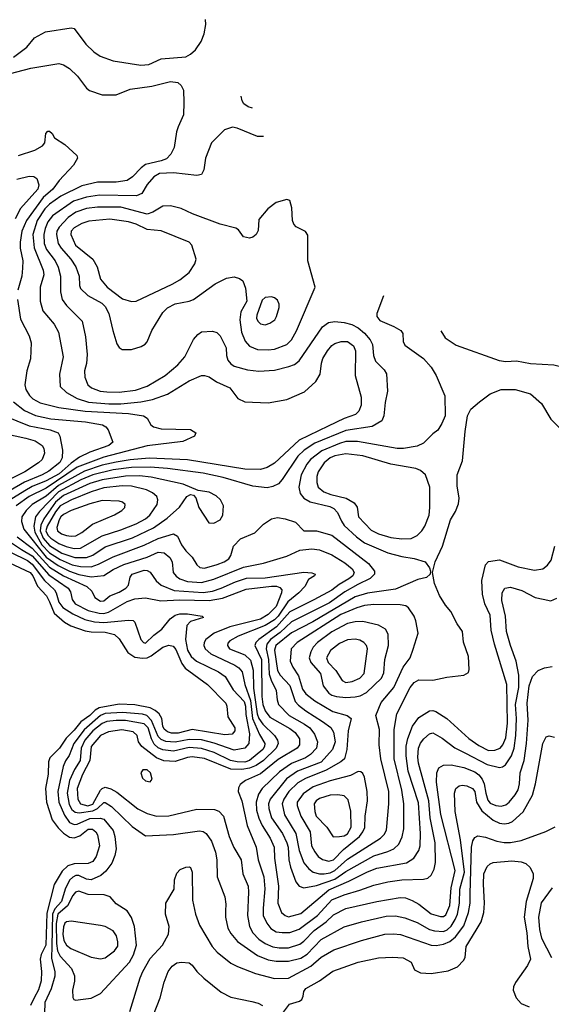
# Model space of a CAD drawing. Extents: x 997028 to 1115134, y 536408 to 618974.
# Tile 452 of 473: x 1100664 to 1104089, y 567503 to 573848. Entities that reach past the tile are written whole.
import ezdxf

# ---------------------------------------------------------------- set-up
doc = ezdxf.new("R2010")
doc.units = 0

msp = doc.modelspace()

# ---------------------------------------------------------------- linework, layer by layer
at = {"layer": '0CON10XD'}
for points in [[(1100624.4, 573605.6), (1100709.1, 573670.9), (1100759.8, 573730.2), (1100829.7, 573770.3), (1100995, 573796), (1101015, 573791.2), (1101090.2, 573690.2), (1101140.6, 573640.6), (1101182.4, 573612.4), (1101266.8, 573583.2), (1101445, 573554.6), (1101495, 573559.6), (1101575, 573595.5), (1101735, 573609.2), (1101763.8, 573625), (1101795.4, 573654.6), (1101832, 573708), (1101852.6, 573757.4), (1101861.9, 573818.1), (1101860.2, 573849.9)], [(1100555, 573488.2), (1100735, 573534.7), (1100915, 573565.4), (1100945, 573557.9), (1100985, 573533.5), (1101035.7, 573485), (1101095, 573406), (1101112.8, 573392.8), (1101195, 573362.9), (1101285, 573363.1), (1101375, 573400.5), (1101515, 573418.9), (1101635, 573450.8), (1101683.1, 573443.1), (1101705, 573424.4), (1101719.2, 573395), (1101721.5, 573315), (1101718.6, 573235), (1101685, 573158.8), (1101673.3, 573125), (1101657.9, 573025), (1101637.8, 572982.2), (1101608.5, 572951.5), (1101575, 572937.6), (1101474.4, 572915.6), (1101445.6, 572894.4), (1101390, 572835), (1101355, 572812.8), (1101285, 572800.8), (1101165, 572800.8), (1101065, 572778.3), (1100928.9, 572711.1), (1100855, 572660.2), (1100825, 572630.4), (1100776.2, 572555), (1100749.1, 572465), (1100757.8, 572377.8), (1100813.9, 572235), (1100820, 572205), (1100795.9, 572124.1), (1100794.7, 572034.7)], [(1102162.5, 573278.5), (1102135, 573287.1), (1102108.5, 573305), (1102097.3, 573325), (1102090.6, 573354.5)], [(1100655, 572973.8), (1100762.1, 573007.9), (1100810.6, 573035), (1100826, 573055), (1100832, 573115), (1100845, 573128.8), (1100855, 573128.8), (1100872.5, 573115), (1100887, 573087), (1100955, 573044), (1101032.3, 572972.3), (1101036.2, 572955), (1101010.3, 572909.7), (1100918.2, 572811.8), (1100876.6, 572755), (1100815, 572702.3), (1100707.3, 572555), (1100676.7, 572485), (1100666.5, 572415), (1100667.6, 572375), (1100683.4, 572295), (1100682, 572248), (1100677.2, 572195), (1100651.8, 572105)], [(1102233.4, 573096.2), (1102195, 573095.6), (1102065, 573150), (1102035, 573156.2), (1101982.2, 573137.8), (1101900, 573055), (1101860, 572955), (1101850.3, 572879.7), (1101835, 572851.2), (1101805.8, 572844.2), (1101655, 572861.6), (1101565, 572856.6), (1101526.9, 572835), (1101485, 572785.5), (1101450.8, 572729.2), (1101416.9, 572713.1), (1101177.9, 572717.9), (1101095, 572705.2), (1101010.7, 572679.3), (1100876, 572584), (1100845, 572546.2), (1100826.8, 572503.2), (1100818.5, 572465), (1100821.2, 572405), (1100837.3, 572367.3), (1100892.5, 572295), (1100912.5, 572252.5), (1100925.8, 572195), (1100927.3, 572095), (1100937.1, 572045), (1100965, 572005.5), (1101065.6, 571905), (1101088.5, 571805), (1101098.3, 571691.7), (1101093.1, 571633.1), (1101080.9, 571585), (1101083.5, 571545), (1101103.5, 571495), (1101125.7, 571475), (1101182, 571455), (1101225, 571449.3), (1101305, 571448), (1101408.8, 571461.2), (1101485, 571487.3), (1101600.5, 571555), (1101683.3, 571625), (1101726.9, 571675), (1101783, 571787), (1101810.3, 571819.7), (1101835, 571835.8), (1101905, 571840), (1101932.7, 571832.7), (1101955, 571810), (1101993.4, 571733.4), (1101995.5, 571685), (1102004.6, 571655), (1102025, 571629.5), (1102045, 571616.2), (1102131.1, 571591.1), (1102205, 571583.8), (1102305, 571590.7), (1102396.9, 571613.1), (1102433.4, 571626.6), (1102465, 571650.6), (1102615, 571870), (1102654, 571896), (1102695, 571903.1), (1102755, 571897.2), (1102802.5, 571885), (1102845, 571862.5), (1102885, 571827.5), (1102920.6, 571785), (1102936.5, 571755), (1102944.2, 571684.2), (1102955, 571647.5), (1103012, 571592), (1103027.1, 571567.1), (1103032.5, 571455), (1103018, 571382), (1103010, 571295), (1102996.2, 571263.8), (1102933.7, 571226.3), (1102765, 571200.7), (1102565, 571118.4), (1102495.9, 571074.1), (1102455, 571035.8), (1102355, 570884.4), (1102331.7, 570858.3), (1102295, 570839.1), (1102257.8, 570832.2), (1102165, 570843.2), (1101975, 570898), (1101845, 570925.6), (1101615.4, 570955.4), (1101503.8, 570963.8), (1101385, 570961.6), (1101265, 570947.2), (1101135, 570916), (1101057.6, 570882.4), (1100914.1, 570805.9), (1100791, 570679), (1100766.1, 570643.9), (1100755.6, 570584.4), (1100761.6, 570545), (1100805.8, 570465), (1100855, 570413.2), (1100925, 570369.7), (1101001.8, 570335), (1101055, 570324.3), (1101125, 570323), (1101171, 570339), (1101265, 570386.4), (1101465, 570462), (1101555, 570506), (1101655, 570535.5), (1101680.3, 570520.3), (1101705.9, 570465), (1101734.5, 570424.5), (1101774.1, 570384.1), (1101804.4, 570334.4), (1101825, 570318.2), (1101855, 570314.8), (1101935, 570336.5), (1101981.1, 570355), (1102011.1, 570375), (1102024.6, 570395.4), (1102040.5, 570455), (1102086.5, 570503.5), (1102179.4, 570540.6), (1102233.5, 570596.5), (1102285, 570631.5), (1102325, 570639.6), (1102375, 570631.8), (1102440.7, 570610.7), (1102495, 570554.5), (1102575, 570554.6), (1102675, 570527.2), (1102910.5, 570345), (1102950, 570295), (1102950.5, 570275), (1102921.8, 570248.2), (1102842.4, 570207.6), (1102759, 570161), (1102658.7, 570091.3), (1102415, 569967.2), (1102341.2, 569898.8), (1102280.3, 569855), (1102256.3, 569823.7), (1102251, 569795), (1102266.6, 569725), (1102271.7, 569631.7), (1102283.2, 569593.2), (1102315.8, 569525), (1102322.4, 569465), (1102331.8, 569435), (1102398.9, 569365), (1102499.5, 569309.5), (1102532.5, 569285), (1102562.5, 569245), (1102581.8, 569195), (1102575.8, 569155), (1102537.7, 569112.3), (1102505, 569092.3), (1102413.9, 569055), (1102338, 569002), (1102225.9, 568895), (1102201.6, 568858.4), (1102186.5, 568805), (1102190.4, 568755), (1102203.4, 568703.4), (1102225.8, 568655.8), (1102276.8, 568575), (1102303.3, 568515), (1102305.8, 568445), (1102331.1, 568265), (1102326, 568155), (1102350.9, 568095), (1102374.4, 568075), (1102395, 568068), (1102475, 568088.8), (1102655, 568241.5), (1102783.8, 568296.2), (1102903.6, 568356.4), (1102965, 568380.2), (1103155, 568415.9), (1103203.5, 568445), (1103236, 568495), (1103242.9, 568525), (1103246.1, 568603.9), (1103232.3, 568802.3), (1103167.1, 569005), (1103152.7, 569105), (1103153.8, 569166.2), (1103164.2, 569215.8), (1103194.8, 569295.2), (1103235, 569352.5), (1103305, 569393.6), (1103325, 569396.5), (1103345, 569389.5), (1103415, 569344.6), (1103556.3, 569216.3), (1103621.9, 569171.9), (1103685, 569140), (1103725, 569142.1), (1103758.8, 569155), (1103776.3, 569175), (1103795, 569220), (1103806.4, 569315), (1103801.7, 569565), (1103722.9, 569825), (1103701.7, 569915), (1103695, 570010), (1103660, 570085), (1103644.4, 570145.6), (1103641.4, 570235), (1103663.8, 570335), (1103685, 570356.2), (1103755, 570366.9), (1103875, 570322), (1103980.6, 570300.6), (1104035, 570308.9), (1104065, 570333.1), (1104088.5, 570365), (1104111.5, 570455)], [(1100645, 572821.5), (1100725, 572839.5), (1100755, 572838.1), (1100775, 572824), (1100787.2, 572785), (1100780.5, 572755), (1100669.5, 572630.5), (1100634.2, 572565.8)], [(1102265, 571720), (1102305, 571724.7), (1102385, 571755.5), (1102415, 571785.6), (1102447.1, 571842.9), (1102568.1, 572125), (1102520, 572295), (1102519.3, 572459.3), (1102505, 572483.3), (1102443.9, 572513.9), (1102430.5, 572530.5), (1102421.2, 572555), (1102418, 572635), (1102405, 572682.5), (1102385, 572690), (1102315, 572670), (1102261.7, 572628.3), (1102205, 572560), (1102199.3, 572490.7), (1102186.7, 572465), (1102165, 572446.7), (1102145, 572441.2), (1102105, 572448.8), (1102073, 572493), (1102055.5, 572505.5), (1101955, 572530.4), (1101777.1, 572597.1), (1101705, 572632.2), (1101635, 572649.5), (1101585, 572646.5), (1101522.5, 572607.5), (1101485, 572594.8), (1101315, 572640.4), (1101165, 572641), (1101095, 572631.1), (1101025, 572608.1), (1100975, 572573.4), (1100918.5, 572511.5), (1100903.5, 572485), (1100900.2, 572465), (1100911, 572405), (1100930, 572375), (1100994.2, 572304.2), (1101026, 572255), (1101047.5, 572195), (1101049.2, 572135), (1101055.4, 572115), (1101101.8, 572071.8), (1101192.2, 572022.2), (1101215, 571999.6), (1101237.2, 571955), (1101264.7, 571845), (1101289.7, 571759.7), (1101305, 571736.7), (1101323.9, 571723.9), (1101385, 571723.8), (1101447.3, 571742.7), (1101472.3, 571757.7), (1101485, 571773.3), (1101514.4, 571845), (1101585, 571960.6), (1101615, 571991.8), (1101665, 572017.7), (1101755, 572033.9), (1101784, 572045), (1101923.2, 572146.8), (1101995, 572181.5), (1102045, 572190.5), (1102079.6, 572179.6), (1102101.4, 572165), (1102119.1, 572119.1), (1102127.1, 572035), (1102088.4, 571965), (1102080.9, 571915), (1102093.5, 571835), (1102116.1, 571776.1), (1102144.2, 571744.2), (1102195, 571723.2), (1102265, 571720)], [(1101385, 572031.9), (1101415, 572034.4), (1101645, 572143.6), (1101695, 572171.5), (1101755, 572219.2), (1101792.5, 572275), (1101800.8, 572305), (1101772.5, 572395), (1101755.6, 572415), (1101575, 572487.7), (1101485, 572496.9), (1101415, 572530.9), (1101365, 572546.5), (1101245, 572563.8), (1101109.1, 572550.9), (1101065, 572535.3), (1101015, 572506.9), (1100995.8, 572485), (1100993.3, 572465), (1101022.5, 572395), (1101135.6, 572305.6), (1101162.2, 572255), (1101185, 572176.9), (1101227.5, 572125), (1101325, 572048.9), (1101385, 572031.9)], [(1100648.9, 572045), (1100668.7, 571918.7), (1100725, 571811.2), (1100738.5, 571765), (1100732.9, 571662.9), (1100709.6, 571585), (1100696.7, 571495), (1100702.8, 571465), (1100726.2, 571426.2), (1100747.8, 571405), (1100795, 571380), (1100915, 571349.8), (1101085, 571325.4), (1101365, 571310.7), (1101461.2, 571295), (1101485, 571281.1), (1101508, 571238), (1101525, 571224.4), (1101575, 571211.8), (1101765, 571208), (1101797.5, 571185), (1101790, 571165), (1101715, 571130.8), (1101485, 571102.4), (1101205, 571029.9), (1101035, 570964), (1100835, 570828.6), (1100724.6, 570775.4), (1100641.7, 570715)], [(1102245, 571882.9), (1102275, 571892.9), (1102307.1, 571915), (1102318.9, 571935), (1102335, 571992.5), (1102335.5, 572015), (1102325, 572040), (1102306.2, 572056.2), (1102285, 572062.9), (1102245, 572057.8), (1102225, 572040.8), (1102192.3, 571945), (1102190, 571925), (1102197.1, 571905), (1102215, 571888.6), (1102245, 571882.9)], [(1103007, 572068.9), (1102964.6, 571955.4), (1102964.4, 571935), (1102985, 571909.4), (1103075, 571871.8), (1103119.2, 571845), (1103131.4, 571825), (1103134.3, 571775), (1103145, 571750.8), (1103265.7, 571665), (1103315, 571608), (1103347.1, 571555), (1103403.3, 571425), (1103403.8, 571295), (1103384.2, 571245.8), (1103357, 571203), (1103325, 571180), (1103265, 571120), (1103225, 571099.2), (1103135.8, 571084.2), (1103095, 571084.8), (1102840.7, 571130.7), (1102765, 571129.4), (1102725, 571117.3), (1102610.6, 571069.4), (1102537.5, 571015), (1102513.3, 570985), (1102476.7, 570915), (1102462.5, 570835), (1102470.8, 570795), (1102494.8, 570764.8), (1102535, 570740.3), (1102661.1, 570711.1), (1102688.6, 570698.6), (1102711.9, 570671.9), (1102736.4, 570616.4), (1102755, 570589.7), (1102832.7, 570515), (1102885, 570477.4), (1103035, 570412.1), (1103125, 570388.1), (1103205, 570375.3), (1103275, 570354), (1103303.8, 570315), (1103310, 570295), (1103307.5, 570275), (1103285.6, 570254.4), (1103229.5, 570240.5), (1103085, 570178.6), (1102905, 570153.7), (1102825, 570128.6), (1102551.5, 569968.5), (1102415, 569897.8), (1102313.7, 569815), (1102305.5, 569785), (1102325.2, 569655), (1102341.6, 569625), (1102405, 569557.5), (1102438.1, 569455), (1102460.1, 569430.1), (1102506.8, 569395), (1102615, 569326.3), (1102667.2, 569287.2), (1102686.2, 569256.2), (1102695.2, 569195), (1102680, 569145), (1102605, 569064.5), (1102454, 569006), (1102383.6, 568956.4), (1102276.5, 568825), (1102266.5, 568795), (1102268, 568765), (1102286.1, 568705), (1102356.1, 568605), (1102384.5, 568544.5), (1102393.1, 568515), (1102397, 568435), (1102408.1, 568388.1), (1102443.7, 568293.6), (1102465, 568264.4), (1102495, 568254.6), (1102575, 568268.4), (1102695, 568309.6), (1102765, 568358.4), (1102945, 568460.4), (1103035, 568487.5), (1103074.4, 568505.6), (1103105.4, 568535), (1103127.6, 568582.4), (1103138.9, 568635), (1103139.2, 568795), (1103125.8, 568884.2), (1103077.2, 569085), (1103075.3, 569275), (1103092.5, 569375), (1103179.6, 569545), (1103205, 569577.1), (1103235, 569594.6), (1103325, 569592.5), (1103415, 569612.2), (1103525, 569623.8), (1103555, 569642.5), (1103559.3, 569660.7), (1103556.2, 569745), (1103523.3, 569836.7), (1103516.2, 569905), (1103482, 569955), (1103442, 570035), (1103406, 570075), (1103368.7, 570138.7), (1103335.8, 570215), (1103322.5, 570285), (1103340, 570355), (1103388, 570455), (1103438.2, 570625), (1103471.6, 570678.4), (1103491.7, 570728.3), (1103494.6, 570765), (1103482.9, 570845), (1103483.1, 570915), (1103516.9, 571005), (1103532.9, 571195), (1103549.2, 571295), (1103570.9, 571339.1), (1103625, 571385.8), (1103695, 571436.9), (1103765, 571464.4), (1103855, 571464.4), (1103955, 571438.1), (1104026, 571375), (1104086.7, 571275), (1104255.9, 571105.9)], [(1100794.7, 572034.7), (1100813, 571973), (1100885.2, 571885.2), (1100914.1, 571834.1), (1100943.1, 571675), (1100919.6, 571565), (1100923.6, 571485), (1100964.8, 571444.8), (1101035, 571408.1), (1101106.5, 571383.5), (1101237, 571373), (1101315, 571372.7), (1101443.3, 571385), (1101520.1, 571399.9), (1101615, 571435.3), (1101755, 571521.1), (1101835, 571554.5), (1101855, 571555.5), (1101885, 571546.5), (1101932.5, 571515), (1102017.5, 571475), (1102068.2, 571408.2), (1102115, 571386.2), (1102265, 571380), (1102385, 571400), (1102499.2, 571450.8), (1102572.6, 571517.4), (1102599.6, 571565), (1102607.3, 571635), (1102616.8, 571665), (1102646.2, 571715), (1102675, 571749.1), (1102695, 571762.3), (1102735, 571775.3), (1102775.8, 571775), (1102815, 571746.9), (1102828.2, 571715), (1102824.3, 571555), (1102863.2, 571415), (1102863.2, 571365), (1102848.2, 571325), (1102826.7, 571303.3), (1102755, 571278.1), (1102650.8, 571229.2), (1102465, 571138.7), (1102305, 570990.4), (1102257.5, 570962.5), (1102215, 570949.2), (1102115, 570952.6), (1101745, 571011), (1101496.8, 571023.2), (1101375, 571012.4), (1101285, 570996.8), (1101195, 570977.8), (1101080.2, 570939.8), (1100913.6, 570846.4), (1100835, 570777.2), (1100744.7, 570725), (1100705, 570684.7), (1100677.6, 570645), (1100676.2, 570615), (1100691, 570565), (1100835, 570385.3), (1100911, 570331), (1100985, 570294.2), (1101045, 570274.1), (1101125, 570258.3), (1101205, 570266.6), (1101265.4, 570304.6), (1101335, 570338), (1101485.2, 570384.8), (1101555, 570416.8), (1101595, 570411.6), (1101631.7, 570381.7), (1101646.2, 570355), (1101652.3, 570285), (1101671.4, 570261.4), (1101695.6, 570245.6), (1101745, 570227), (1101835, 570221.6), (1101915, 570243.5), (1102105, 570319.8), (1102235, 570346.7), (1102385, 570391.5), (1102469.2, 570430.9), (1102545, 570439.1), (1102595, 570432.8), (1102675, 570400.3), (1102759, 570349), (1102805, 570309.4), (1102819.5, 570285), (1102810.3, 570265), (1102785, 570246), (1102721.5, 570208.5), (1102675, 570172.3), (1102559.3, 570110.7), (1102405, 570031.9), (1102318.7, 569935), (1102204.7, 569855), (1102185.9, 569835), (1102178.4, 569815), (1102221.9, 569725), (1102223, 569487), (1102230, 569435), (1102245, 569395.5), (1102275, 569353.4), (1102405, 569281.7), (1102437.7, 569255), (1102465.3, 569215), (1102466.8, 569175), (1102450.4, 569155), (1102329.5, 569080.5), (1102215, 568988.3), (1102118.1, 568945), (1102085, 568920.6), (1102072.3, 568897.7), (1102071.8, 568875), (1102095.3, 568815), (1102130, 568655), (1102186.7, 568515), (1102199.5, 568435), (1102237.5, 568325), (1102243.5, 568246.5), (1102232, 568122), (1102233.3, 568075), (1102255, 568025.5), (1102282.6, 567992.6), (1102315, 567971.2), (1102355.3, 567965.2), (1102405, 567967.1), (1102465, 567986.6), (1102582.2, 568075), (1102675, 568177.7), (1102755, 568209.6), (1102855, 568239.3), (1102945, 568271.1), (1103035, 568293.3), (1103125, 568305.2), (1103265, 568309.1), (1103292.7, 568317.3), (1103314.3, 568335), (1103334.7, 568375.3), (1103342.2, 568417.8), (1103341.5, 568545), (1103308.4, 568705), (1103299.5, 568815), (1103233.2, 569056.8), (1103228.7, 569095), (1103232.4, 569155), (1103245, 569185.5), (1103267.5, 569215), (1103305, 569246.8), (1103325, 569252.5), (1103385, 569218.9), (1103467.1, 569157.1), (1103535, 569120.8), (1103675, 569048.4), (1103755, 569028.5), (1103775, 569033.6), (1103792.8, 569047.2), (1103832.4, 569105), (1103849.3, 569155), (1103860.5, 569235), (1103864.8, 569345), (1103858.4, 569435), (1103879.8, 569545), (1103879.3, 569625), (1103863.1, 569715), (1103825.3, 569815), (1103799.7, 569905), (1103794.2, 570005), (1103770.7, 570105), (1103772.1, 570155), (1103789.2, 570185), (1103825, 570191.8), (1103899.2, 570169.2), (1103985, 570124.2), (1104036.2, 570113.8), (1104085, 570103.8), (1104125, 570121.2)], [(1103376.9, 571842.7), (1103405, 571798.6), (1103475, 571751.4), (1103753, 571653), (1103795, 571645.6), (1103865, 571650.5), (1103955, 571632.5), (1104104.3, 571624.3), (1104184.4, 571604.4), (1104285, 571558), (1104462.9, 571405), (1104515, 571318), (1104561.2, 571261.2), (1104587.7, 571195), (1104605, 571171.1), (1104625, 571157.5), (1104675, 571141.8), (1104713.4, 571142.4)], [(1100623.1, 571385), (1100695, 571330.5), (1100765, 571297.4), (1100865.2, 571275.2), (1101086.8, 571256.8), (1101198.2, 571238.2), (1101219.1, 571225), (1101234.6, 571205), (1101263.1, 571125), (1101237.1, 571105), (1101115, 571062.3), (1101050, 571030), (1100995, 570991.4), (1100917.6, 570922.4), (1100835, 570876.5), (1100745, 570839.5), (1100697.1, 570812.9), (1100595, 570749.5)], [(1100565, 571294.7), (1100725, 571231.9), (1100859.2, 571205), (1100910.6, 571185), (1100922.2, 571165), (1100938.5, 571075), (1100937.6, 571025), (1100921.2, 570995), (1100850.4, 570939.6), (1100808.7, 570915), (1100695, 570867.2), (1100533.8, 570776.2)], [(1100495, 571196), (1100702.2, 571152.2), (1100764.4, 571135), (1100809.5, 571105), (1100820, 571085), (1100823.1, 571055), (1100808.5, 571015), (1100785, 570992.4), (1100696.4, 570935), (1100515, 570843.8)], [(1103125, 570503.8), (1103185, 570504.5), (1103225.4, 570524.6), (1103254.5, 570555.5), (1103272.9, 570585), (1103301.4, 570655), (1103306.9, 570705), (1103305.6, 570835), (1103277.1, 570915), (1103245, 570942.9), (1103215.4, 570955.4), (1103054.2, 570984.2), (1102875, 571038.6), (1102765, 571050), (1102695, 571037), (1102665, 571025.6), (1102625, 570992.7), (1102586.9, 570935), (1102577.6, 570905), (1102578.2, 570865), (1102587.5, 570835), (1102623.6, 570805), (1102667.5, 570787.5), (1102767.5, 570765), (1102819.4, 570735), (1102837.2, 570707.2), (1102846.7, 570645), (1102929, 570559), (1102975, 570535.3), (1103055, 570512.2), (1103125, 570503.8)], [(1101018.4, 570381.6), (1101095, 570383), (1101135, 570397.7), (1101215, 570450.4), (1101390.5, 570509.5), (1101526.8, 570573.2), (1101614, 570635), (1101692.4, 570707.6), (1101741.4, 570775), (1101765, 570787.5), (1101784.3, 570784.3), (1101797.8, 570767.8), (1101817.8, 570705), (1101882.5, 570605), (1101915, 570603.3), (1101956.2, 570625), (1101972.5, 570655), (1101977.5, 570715), (1101957.5, 570755), (1101929.4, 570779.4), (1101885, 570804.3), (1101814.2, 570814.2), (1101716, 570855), (1101510.8, 570900.8), (1101435, 570908.1), (1101345, 570906.6), (1101195, 570883.3), (1101115, 570859.4), (1100945, 570781.2), (1100895, 570738.8), (1100818.9, 570631.1), (1100799.3, 570590.7), (1100794.6, 570555), (1100815, 570506.8), (1100855, 570458.9), (1100935, 570411.1), (1101018.4, 570381.6)], [(1101015, 570440.3), (1101055, 570443.8), (1101195, 570522), (1101315, 570560), (1101415, 570600.2), (1101475, 570631.1), (1101502.5, 570655), (1101549.6, 570725), (1101554.5, 570755), (1101546.5, 570775), (1101518.8, 570798.8), (1101479.7, 570819.7), (1101383, 570843), (1101324.8, 570844.8), (1101205, 570831.5), (1101125, 570806.4), (1100996.7, 570755), (1100925, 570715.8), (1100895, 570676.6), (1100841.3, 570585), (1100832.1, 570555), (1100845, 570526.8), (1100865, 570507.8), (1100915, 570472.1), (1100962.7, 570452.7), (1101015, 570440.3)], [(1100995, 570519.5), (1101025, 570522.7), (1101065, 570544.1), (1101131.7, 570598.3), (1101275, 570658.6), (1101321.2, 570685), (1101342, 570705), (1101344, 570725), (1101325, 570740), (1101305, 570745.5), (1101195, 570749.2), (1101115, 570728.9), (1100995, 570685.2), (1100945, 570660), (1100928, 570645), (1100917.5, 570625), (1100903.6, 570575), (1100907.1, 570555), (1100933.6, 570535), (1100965, 570525.2), (1100995, 570519.5)], [(1100646.4, 570516.4), (1100745, 570443.6), (1100855, 570320.1), (1100945, 570263.8), (1101095.4, 570195), (1101128.6, 570165), (1101148, 570125), (1101185, 570100.9), (1101205, 570103.8), (1101244.7, 570135.3), (1101305, 570159.8), (1101348.2, 570185), (1101365.5, 570205), (1101374.5, 570255), (1101387.8, 570275), (1101465, 570300.2), (1101485, 570299.5), (1101505, 570288.2), (1101542.5, 570232.5), (1101575.2, 570205.2), (1101659.5, 570169.5), (1101845, 570156.8), (1101905, 570166.7), (1101961.8, 570185), (1102053.3, 570226.7), (1102125, 570249), (1102245, 570252.6), (1102495, 570288.1), (1102545, 570283.8), (1102566.7, 570275), (1102562.5, 570265), (1102525, 570240), (1102500, 570195), (1102462.2, 570155), (1102392.2, 570097.8), (1102329.2, 570005), (1102305, 569980.3), (1102245, 569944.1), (1102070.5, 569875), (1102016.5, 569845), (1102005, 569830.8), (1102002.1, 569815), (1102016.4, 569795), (1102115, 569755.2), (1102151.4, 569721.4), (1102166.9, 569656.9), (1102169.8, 569539.8), (1102194.2, 569375), (1102204.4, 569345), (1102229.5, 569309.5), (1102305.9, 569235), (1102324.1, 569205), (1102328.7, 569185), (1102316.8, 569155), (1102235, 569075.5), (1102187.8, 569042.2), (1102145, 569024.9), (1102095, 569016.5), (1102025, 569019.4), (1101855, 569086.5), (1101775, 569097.5), (1101745, 569094), (1101665, 569067.4), (1101591.9, 569071.9), (1101545, 569090.8), (1101449.5, 569165), (1101428.2, 569195), (1101420, 569235), (1101395, 569258.7), (1101322.7, 569272.7), (1101235, 569260.2), (1101185, 569236.5), (1101124.4, 569165), (1101115.2, 569075), (1101068.9, 568985), (1101034.8, 568895), (1101037.2, 568825), (1101054.7, 568795), (1101102.7, 568782.7), (1101135, 568793.9), (1101185, 568883.4), (1101195, 568894.7), (1101215, 568902.5), (1101251.3, 568891.3), (1101289.4, 568869.4), (1101425, 568764.1), (1101485, 568732.8), (1101544.8, 568714.8), (1101625, 568718.8), (1101805, 568760), (1101918.5, 568758.5), (1101947.4, 568747.4), (1101975.8, 568715.8), (1102013.9, 568585), (1102043.4, 568513.4), (1102090, 568435), (1102101.2, 568345), (1102135.3, 568265.3), (1102138.7, 568225), (1102130.3, 568075), (1102145.3, 568005), (1102166, 567965), (1102205, 567923.3), (1102245.2, 567895.2), (1102295, 567874.8), (1102335, 567867), (1102395, 567868), (1102468.3, 567891.7), (1102495, 567910), (1102561.5, 567978.5), (1102638.1, 568035), (1102685, 568079.7), (1102765, 568120.3), (1102965, 568166.4), (1103115, 568191.3), (1103148.5, 568188.5), (1103192.7, 568172.7), (1103235, 568148.5), (1103315, 568086.7), (1103375, 568068.8), (1103395, 568070), (1103409.1, 568080.9), (1103435, 568141.1), (1103444.2, 568255), (1103468.4, 568365), (1103377.4, 568727.4), (1103348.9, 568935), (1103351.5, 568995), (1103363.8, 569026.2), (1103394.6, 569045.4), (1103444, 569046), (1103525, 569029.3), (1103595, 569001.4), (1103622.3, 568982.3), (1103643.7, 568953.7), (1103655.2, 568925), (1103666.6, 568863.4)], [(1100598.5, 570485), (1100675, 570435.1), (1100745, 570394.1), (1100851.2, 570271.2), (1100976.9, 570185), (1100991.5, 570161.5), (1101002.1, 570112.1), (1101021.3, 570085), (1101105, 570040), (1101175, 570023.5), (1101205, 570021.9), (1101235, 570030.9), (1101355, 570098.9), (1101405, 570115.2), (1101475, 570122.3), (1101573.7, 570103.7), (1101695, 570110.3), (1101885, 570105.2), (1101970.1, 570119.9), (1102122.5, 570177.5), (1102285, 570198.7), (1102317.8, 570197.8), (1102340.3, 570190.2), (1102351.5, 570175), (1102349.5, 570155), (1102315, 570066.7), (1102264.7, 570015), (1102215, 569985.5), (1102017.8, 569935), (1101915.6, 569894.4), (1101862.7, 569855), (1101851.5, 569835), (1101849.6, 569815), (1101857.9, 569795), (1101895, 569761.8), (1102049.3, 569689.3), (1102075, 569670.9), (1102096.9, 569645), (1102114.1, 569565), (1102150.6, 569460.6), (1102164.3, 569344.3), (1102207.6, 569242.4), (1102242, 569185), (1102241.3, 569165), (1102229.6, 569145), (1102145, 569074.6), (1102115, 569064.2), (1102065, 569065.4), (1102021.5, 569075), (1101916.8, 569126.8), (1101835, 569152.8), (1101755, 569158.9), (1101655, 569133.6), (1101585, 569142.6), (1101555, 569155.9), (1101530.1, 569180.1), (1101513.1, 569213.1), (1101491.5, 569285), (1101465, 569310.6), (1101345, 569331.6), (1101285, 569332.9), (1101225.2, 569325.2), (1101195, 569313), (1101134.9, 569265.1), (1101082.9, 569205), (1101059.1, 569155), (1101052.3, 569075), (1101017.5, 569017.5), (1100984.6, 568945), (1100970, 568865), (1100981.9, 568791.9), (1100999.8, 568759.8), (1101021.1, 568741.1), (1101046.8, 568736.8), (1101135, 568750.7), (1101164.3, 568765.7), (1101205, 568803.3), (1101215, 568804.2), (1101255, 568778.4), (1101388.7, 568648.7), (1101475, 568588.6), (1101655, 568596.6), (1101822.2, 568622.2), (1101845, 568617.9), (1101865, 568604.5), (1101899.4, 568555), (1101924.3, 568484.3), (1101933.4, 568435), (1101936.9, 568325), (1101985, 568196.7), (1101992, 568148), (1101990, 568105), (1101989.6, 568065), (1102004.6, 567995), (1102025, 567960), (1102067.9, 567907.9), (1102195, 567818.4), (1102265, 567790.2), (1102315, 567780.8), (1102395, 567781.2), (1102475, 567800.9), (1102515, 567826.7), (1102605, 567920.8), (1102755, 568001.8), (1102865, 568035.8), (1103025, 568070.5), (1103085, 568073.1), (1103145, 568061.4), (1103225, 568030.3), (1103305, 567985.2), (1103336.4, 567976.4), (1103395, 567972.6), (1103417.5, 567982.5), (1103443.1, 568006.9), (1103470.2, 568049.8), (1103483.5, 568085), (1103497, 568155), (1103499.6, 568245), (1103529.8, 568355), (1103503, 568563), (1103468.4, 568745), (1103464.6, 568865), (1103474.5, 568895), (1103495, 568911.5), (1103515, 568915.4), (1103545, 568911.8), (1103581.9, 568895), (1103595.3, 568875), (1103605.7, 568805), (1103640.4, 568750.4), (1103715, 568690.9), (1103755, 568670.9), (1103785, 568665.4), (1103815, 568670), (1103838.7, 568681.3), (1103907.2, 568742.8), (1103967.9, 568852.1), (1103986.8, 568925), (1104033.8, 569185), (1104055, 569226), (1104075, 569234), (1104110, 569225)], [(1100495, 570396.2), (1100730.5, 570285), (1100747.5, 570265), (1100778.2, 570198.2), (1100835.9, 570135.9), (1100856.4, 570096.4), (1100884.8, 570024.8), (1100951.8, 569965), (1100992.9, 569942.9), (1101085, 569910.5), (1101125, 569903.1), (1101215, 569901.7), (1101275, 569886), (1101305, 569858.5), (1101359.9, 569769.9), (1101405, 569740.7), (1101455, 569733.2), (1101485, 569736.1), (1101511, 569749), (1101585, 569805.3), (1101625, 569818.5), (1101651.9, 569811.9), (1101669, 569789), (1101708.6, 569698.6), (1101729.8, 569669.8), (1101873.8, 569565), (1101991.5, 569445), (1101999.2, 569425), (1102005.4, 569355), (1102049.6, 569285), (1102049.2, 569265), (1102032.5, 569245)], [(1100605, 570416), (1100715, 570362.5), (1100745, 570339.1), (1100822.9, 570235), (1100888.5, 570175), (1100899.4, 570155), (1100915.2, 570095), (1100941, 570061), (1101005, 570019.8), (1101083.1, 569983.1), (1101145, 569968.4), (1101205.9, 569964.1), (1101365, 569979.5), (1101395, 569975.8), (1101405.6, 569965), (1101444.5, 569855), (1101461.9, 569835), (1101475, 569831.2), (1101527.6, 569882.4), (1101580.1, 569919.9), (1101632.1, 569987.9), (1101665, 570011.5), (1101695, 570019.3), (1101745, 570019.2), (1101840, 570005), (1101847.5, 569995), (1101765, 569970), (1101740.5, 569945), (1101731.2, 569855), (1101744.5, 569785), (1101768.2, 569745), (1101802.3, 569715), (1101945.5, 569645), (1101987.1, 569615), (1102039.5, 569529.5), (1102110.5, 569455), (1102118.5, 569425), (1102119.9, 569369.9), (1102143.4, 569246.6), (1102140.3, 569185), (1102115, 569154.7), (1102045, 569140.4), (1101916.7, 569186.7), (1101835, 569207), (1101755, 569210.4), (1101665, 569191.9), (1101605, 569197.5), (1101575, 569210), (1101555, 569229.8), (1101513.3, 569333.3), (1101482.8, 569365), (1101455, 569372.8), (1101325, 569384.6), (1101215, 569377), (1101185, 569363.5), (1101078.8, 569271.2), (1101013.3, 569185), (1100983.4, 569106.6), (1100958.2, 569071.8), (1100944, 569036), (1100909.7, 568875), (1100916.2, 568805), (1100951.6, 568721.6), (1100985, 568675.7), (1101015, 568661.7), (1101035, 568664.4), (1101115, 568701), (1101183, 568703), (1101205, 568695.8), (1101265, 568624.4), (1101277.5, 568585), (1101285.3, 568505), (1101276.8, 568463.2), (1101257, 568413), (1101218.1, 568361.9), (1101185.7, 568334.3), (1101123.6, 568306.4), (1101095, 568310.5), (1101045, 568332.4), (1101025, 568332.4), (1101005, 568323.7), (1100985, 568302.4), (1100956.7, 568245), (1100933.1, 568165), (1100890.8, 568119.2), (1100875.2, 568085), (1100869.7, 567880.3), (1100868.5, 567798.5), (1100890.8, 567715), (1100890.8, 567685), (1100866, 567604), (1100825.7, 567515), (1100823.8, 567445)], [(1102594.2, 568344.2), (1102625, 568344.8), (1102665, 568351.2), (1102693.8, 568365), (1102775, 568438.9), (1102989.1, 568575), (1103012, 568598), (1103026.7, 568625), (1103042.9, 568795), (1103041.2, 568875), (1102989.7, 569085), (1102979.5, 569175), (1102981.2, 569275), (1102958.5, 569365), (1102991.8, 569448.2), (1103075.1, 569544.9), (1103134.3, 569675.7), (1103180, 569735), (1103197.9, 569792.1), (1103230.5, 569895), (1103216.1, 569975), (1103204.6, 570005), (1103168.7, 570058.7), (1103150.4, 570070.4), (1103115, 570077.3), (1102945, 570080.2), (1102885, 570073.3), (1102835, 570057.2), (1102733.2, 570015), (1102450.4, 569835), (1102411.8, 569795), (1102405.9, 569715), (1102423.3, 569675), (1102459.3, 569619.3), (1102486.2, 569535), (1102507.8, 569505), (1102565, 569459.7), (1102680.6, 569390.6), (1102773.8, 569365), (1102798.8, 569345), (1102779.1, 569265), (1102770.8, 569145), (1102756.1, 569085), (1102733.5, 569065), (1102638.6, 569011.4), (1102505, 568959.5), (1102455, 568930.2), (1102398.4, 568875), (1102365.2, 568825), (1102354.2, 568795), (1102370.8, 568725), (1102442.3, 568605), (1102464.8, 568495), (1102495, 568415.5), (1102526.6, 568376.6), (1102555, 568355.3), (1102594.2, 568344.2)], [(1102765, 569480), (1102825, 569483.7), (1102858.2, 569491.8), (1102897.9, 569512.1), (1102994.4, 569605.6), (1103010.4, 569639.6), (1103016, 569725), (1103040.4, 569815), (1103038.3, 569888.3), (1103020.8, 569920.8), (1102975, 569946.2), (1102875, 569970.3), (1102825, 569968.3), (1102775, 569957.6), (1102675, 569904.3), (1102583.3, 569835), (1102554.5, 569805.5), (1102538.7, 569775), (1102529.1, 569735), (1102538.4, 569705), (1102602.7, 569635), (1102618.9, 569555), (1102655, 569508.8), (1102675, 569495.3), (1102705, 569487.1), (1102765, 569480)], [(1102765, 569578.1), (1102805, 569582.6), (1102855.2, 569604.8), (1102884, 569635), (1102904.5, 569794.5), (1102897.5, 569815), (1102880.6, 569835), (1102855, 569850.4), (1102825, 569856.5), (1102775, 569852.8), (1102725, 569829.1), (1102666.8, 569783.2), (1102640.5, 569735), (1102650, 569705), (1102700, 569655), (1102740.6, 569590.6), (1102765, 569578.1)], [(1103666.6, 568863.4), (1103679.2, 568819.2), (1103695, 568799.3), (1103732, 568785), (1103765, 568780.8), (1103795, 568789.1), (1103816.2, 568805), (1103856.6, 568853.4), (1103874.2, 568885), (1103883.7, 568925), (1103888.6, 568995), (1103913.6, 569075), (1103929.3, 569185), (1103940, 569335), (1103933.9, 569445), (1103945.2, 569554.8), (1103967.1, 569615), (1104004.6, 569655.4), (1104045, 569671.5), (1104095, 569679.6)], [(1102032.5, 569245), (1101985, 569240.8), (1101775, 569273.8), (1101685, 569251.4), (1101641, 569251), (1101615, 569260), (1101595, 569277.1), (1101586.4, 569295), (1101579.1, 569345), (1101561.2, 569375), (1101537, 569397), (1101504, 569414), (1101405, 569432.9), (1101305, 569437.7), (1101176.7, 569413.3), (1101150.5, 569399.5), (1101115, 569364.4), (1101056.7, 569323.3), (1101015, 569269.8), (1100962.4, 569217.6), (1100919.7, 569155), (1100858.2, 569091.8), (1100849.7, 569065), (1100847.1, 568987.1), (1100829.5, 568895), (1100836.8, 568805), (1100872.5, 568692.5), (1100910.5, 568640.5), (1100945.5, 568605.5), (1100985, 568580.8), (1101015, 568576.2), (1101051.2, 568588.8), (1101105, 568631.9), (1101132.4, 568632.4), (1101154, 568615), (1101165.3, 568595), (1101177.2, 568525), (1101157.2, 568455), (1101135, 568424.7), (1101105, 568410.5), (1101015, 568409.6), (1100973.6, 568396.4), (1100938.2, 568361.8), (1100885.3, 568275), (1100839, 568091), (1100831.8, 567885), (1100802.6, 567825), (1100794.8, 567795), (1100804.8, 567715), (1100801.6, 567655), (1100785, 567596.5), (1100756.1, 567545), (1100733.5, 567495)], [(1101505, 568936.7), (1101516.2, 568953.8), (1101505.6, 568995), (1101485, 569014.4), (1101456.7, 569013.3), (1101444.2, 568995), (1101455, 568961.2), (1101475, 568942.5), (1101505, 568936.7)], [(1102655, 568426.6), (1102685, 568434), (1102749.1, 568500.9), (1102851.9, 568585), (1102875.3, 568615), (1102886.8, 568643.2), (1102889.6, 568715), (1102903.8, 568815), (1102903.1, 568875), (1102885, 568966.7), (1102875, 568990), (1102861.3, 569001.3), (1102845, 569003.1), (1102795, 568978), (1102665, 568943.5), (1102555.1, 568904.9), (1102489.6, 568860.4), (1102451.2, 568805), (1102451.2, 568785), (1102474.2, 568715), (1102534.2, 568615), (1102544.7, 568525), (1102564.1, 568485), (1102587.1, 568455), (1102615, 568435.9), (1102655, 568426.6)], [(1102683.3, 568583.3), (1102725, 568584.7), (1102755, 568589.3), (1102775, 568601.4), (1102800.2, 568645), (1102797.1, 568747.1), (1102780.5, 568820.5), (1102755, 568847.3), (1102713.4, 568853.4), (1102665, 568850.5), (1102595, 568828.9), (1102574.6, 568815), (1102560.9, 568795), (1102564.8, 568744.8), (1102574.7, 568715), (1102643.1, 568645), (1102683.3, 568583.3)], [(1101373.8, 567456.2), (1101440.4, 567675), (1101458, 567715), (1101505, 567799.2), (1101584.4, 567885), (1101621.4, 567955), (1101625.7, 568005.7), (1101602.5, 568085), (1101604.2, 568155), (1101658, 568245), (1101660, 568305), (1101675, 568347.5), (1101697.7, 568372.3), (1101735, 568388), (1101755, 568390), (1101763.3, 568385), (1101774.4, 568355), (1101777.5, 568175), (1101796.9, 568085), (1101822.8, 568012.8), (1101904.5, 567875), (1101935, 567839.5), (1102025, 567768.9), (1102066.7, 567746.7), (1102182.5, 567702.5), (1102305, 567668.7), (1102395, 567670.9), (1102539.9, 567750.1), (1102605, 567806.5), (1102687.1, 567855), (1102865, 567915.3), (1103015.3, 567954.7), (1103071.9, 567958.1), (1103117.2, 567952.8), (1103315, 567883.7), (1103347.8, 567882.2), (1103395, 567890.8), (1103435, 567909.1), (1103472.4, 567937.6), (1103525, 568010), (1103556, 568095), (1103566.3, 568155), (1103565.9, 568215), (1103574.5, 568515.5), (1103582.8, 568557.2), (1103595, 568579.1), (1103615, 568588.2), (1103665, 568581.5), (1103738, 568555), (1103785.3, 568545.3), (1103825.4, 568545.4), (1103895, 568558.9), (1104053, 568617), (1104113, 568647)], [(1102357.5, 567445), (1102402.5, 567505), (1102465.5, 567524.5), (1102481.2, 567535), (1102490.8, 567555), (1102494.5, 567585.5), (1102507.1, 567605), (1102595.6, 567655), (1102682, 567718), (1102845, 567774.6), (1102975, 567802.5), (1103065, 567807.9), (1103135, 567801.9), (1103185.8, 567775.8), (1103207.5, 567725), (1103247, 567707), (1103315, 567701.5), (1103425, 567720), (1103485, 567746), (1103523.8, 567785), (1103534, 567806), (1103539.2, 567875), (1103605, 567982.2), (1103636.1, 568035), (1103653.5, 568095), (1103659.2, 568155), (1103651.9, 568278.1), (1103654.6, 568345), (1103675, 568391.4), (1103695, 568409.4), (1103715, 568417.5), (1103835, 568428.8), (1103895, 568421.9), (1103925, 568410), (1103952.9, 568385), (1103972.2, 568345), (1103972.7, 568315), (1103926.6, 568165), (1103914.7, 568065), (1103932, 567965), (1103937.7, 567875), (1103953.6, 567795), (1103935, 567752.5), (1103857.1, 567645), (1103844.2, 567615), (1103842.5, 567595), (1103862.5, 567545), (1103895, 567509.2), (1103945, 567486.9)], [(1101025, 567530), (1101055, 567533.8), (1101125, 567544), (1101185, 567574), (1101371.6, 567775), (1101397.5, 567822.5), (1101416, 567884), (1101403.3, 568005), (1101383.2, 568063.2), (1101355.4, 568105.4), (1101285, 568150.6), (1101246.1, 568196.1), (1101208, 568208), (1101105, 568211.3), (1101045, 568231.6), (1101022.3, 568225), (1101005, 568205.4), (1100972, 568138), (1100909.1, 568085), (1100898.2, 568025), (1100899.9, 567895), (1100908.2, 567848.2), (1100925, 567814.7), (1100996.8, 567735), (1101016.9, 567686.9), (1101016.5, 567653.5), (1101003.9, 567593.9), (1101007, 567547), (1101012.5, 567535), (1101025, 567530)], [(1104094, 568255), (1104023.2, 568156.8), (1104005.6, 568065), (1104012.5, 567985), (1104025, 567930.6), (1104090, 567805)], [(1101185, 567796.4), (1101215, 567802.9), (1101275, 567847.8), (1101295, 567878.8), (1101296.6, 567906.6), (1101287.7, 567945), (1101266.8, 567976.8), (1101215, 568003.9), (1101185, 568011.8), (1100995, 568038.9), (1100965.4, 568034.6), (1100955, 568025.6), (1100945, 568003.3), (1100942.2, 567955), (1100948.2, 567915), (1100965, 567883.9), (1100994.1, 567864.1), (1101125, 567808.2), (1101185, 567796.4)], [(1101524.7, 567435), (1101568.5, 567545), (1101594.8, 567645.2), (1101621.2, 567715), (1101645, 567750), (1101675, 567770.4), (1101705.5, 567775.5), (1101755, 567770), (1101775.7, 567755), (1101805.7, 567715), (1101850.9, 567670.9), (1101960.8, 567580.8), (1102025, 567550), (1102159.5, 567520.5), (1102200.5, 567510.5), (1102227.5, 567495)]]:
    msp.add_lwpolyline(points, dxfattribs=at)

doc.saveas('drawing.dxf')
